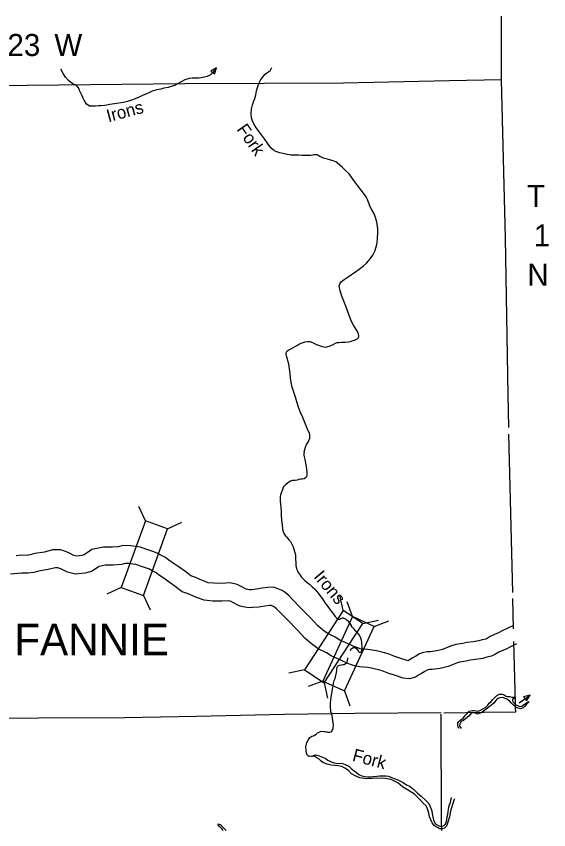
# Model space of a CAD drawing. Extents: x -492261 to -432772, y 1441225 to 1452922.
# Drawn here: x -461358.6 to -461135.7, y 1452581.1 to 1452921.7 of the extents above; entities that cross this region are included whole.
import ezdxf

# ---------------------------------------------------------------- set-up
doc = ezdxf.new("R2010")
doc.units = 0
doc.layers.add('Default', color=7, linetype='Continuous')

msp = doc.modelspace()

# ---------------------------------------------------------------- linework, layer by layer
at = {"layer": 'Default'}
for p, q in [((-461304.57, 1452710.46), (-461307.36, 1452716.45)), ((-461295.27, 1452707.08), (-461289.29, 1452709.87)), ((-461314.72, 1452682.55), (-461320.7, 1452679.76)), ((-461305.41, 1452679.17), (-461302.62, 1452673.19)), ((-461221.78, 1452672.86), (-461223.13, 1452679.32)), ((-461217.83, 1452670.31), (-461220.13, 1452676.5)), ((-461213.48, 1452667.45), (-461207.03, 1452668.81)), ((-461208.83, 1452666.19), (-461202.64, 1452668.49)), ((-461238, 1452647.99), (-461244.46, 1452646.63)), ((-461230.2, 1452643.31), (-461236.38, 1452641.01)), ((-461229.71, 1452642.58), (-461228.35, 1452636.12)), ((-461221.2, 1452639.19), (-461218.9, 1452633)), ((-461143.47, 1452637.41), (-461146.2, 1452636.78)), ((-461146.2, 1452636.78), (-461145.56, 1452635.99)), ((-461145.06, 1452635.09), (-461143.47, 1452637.38)), ((-461143.47, 1452637.38), (-461143.47, 1452637.41)), ((-461145.56, 1452635.99), (-461145.06, 1452635.09))]:
    msp.add_line(p, q, dxfattribs=at)
for points in [[(-461155.46, 1452894.99), (-461155.53, 1452921.66)], [(-461333.99, 1452892.92), (-461334.05, 1452892.96), (-461335.14, 1452893.51), (-461335.78, 1452893.94), (-461336.75, 1452894.77), (-461337.96, 1452896.16), (-461339.03, 1452897.66), (-461339.9, 1452899.47)], [(-461274.73, 1452900.03), (-461276.36, 1452898.11), (-461277.36, 1452897.21), (-461278.74, 1452896.47), (-461279.78, 1452896.14), (-461281.24, 1452895.84), (-461282.31, 1452895.71), (-461283.79, 1452895.72), (-461285.02, 1452895.76), (-461286.29, 1452895.6), (-461288.09, 1452895.03), (-461289.55, 1452894.26), (-461291.08, 1452893.33)], [(-461256.98, 1452893.52), (-461256.75, 1452894.07), (-461256.21, 1452895.17), (-461255.07, 1452896.65), (-461254.35, 1452897.45), (-461253.68, 1452897.94), (-461252.92, 1452898.47), (-461252.36, 1452898.88), (-461252, 1452899.35), (-461251.69, 1452899.93), (-461251.65, 1452900.15)], [(-461155.47, 1452895.09), (-461177.36, 1452894.69)], [(-461152.4, 1452749.5), (-461152.72, 1452763.18), (-461153.8, 1452828.97), (-461155.47, 1452895.09)], [(-461177.36, 1452894.69), (-461221.62, 1452893.71), (-461288.08, 1452893.36), (-461354.12, 1452892.73), (-461420.09, 1452892.13), (-461430.47, 1452892.09)], [(-461307.18, 1452887.75), (-461308.77, 1452887.13), (-461310.35, 1452886.58), (-461312.08, 1452886.03), (-461313.67, 1452885.61), (-461317.53, 1452884.98), (-461319.39, 1452884.67), (-461321.53, 1452884.34), (-461323.15, 1452884.19), (-461324.15, 1452884.16), (-461325.4, 1452884.08), (-461326.97, 1452883.96), (-461327.9, 1452884.06), (-461328.58, 1452884.39), (-461329.17, 1452884.88), (-461329.69, 1452885.56), (-461330.25, 1452886.58), (-461330.62, 1452887.39), (-461331.2, 1452888.6), (-461331.44, 1452889.2), (-461331.95, 1452890.29), (-461332.19, 1452890.91), (-461332.72, 1452891.87), (-461333.31, 1452892.48), (-461333.99, 1452892.92)], [(-461291.08, 1452893.33), (-461291.98, 1452892.84), (-461295, 1452891.85), (-461296.77, 1452891.5), (-461298.13, 1452891.21), (-461299.72, 1452890.89), (-461301.68, 1452890.28), (-461303.34, 1452889.53), (-461304.45, 1452889.1), (-461305.98, 1452888.41), (-461307.18, 1452887.75)], [(-461232.26, 1452863.37), (-461232.62, 1452863.59), (-461233.05, 1452863.68), (-461233.72, 1452863.71), (-461234.59, 1452863.51), (-461235.41, 1452863.41), (-461236.66, 1452863.38), (-461237.91, 1452863.37), (-461239.01, 1452863.44), (-461240.37, 1452863.52), (-461241.52, 1452863.54), (-461243.54, 1452863.58), (-461245.27, 1452863.81), (-461247.06, 1452864.19), (-461248.34, 1452864.53), (-461249.96, 1452865.03), (-461250.92, 1452865.61), (-461252, 1452866.56), (-461253.19, 1452868.1), (-461254.71, 1452870.37), (-461256.34, 1452872.63), (-461257.62, 1452874.3), (-461258.63, 1452875.67), (-461259.29, 1452876.88), (-461259.83, 1452878.19), (-461260.08, 1452879.17), (-461260.27, 1452880.66), (-461260.08, 1452882.88), (-461259.68, 1452884.62), (-461259.24, 1452885.81), (-461258.73, 1452887.17), (-461258.32, 1452888.77), (-461258.02, 1452890.38), (-461257.66, 1452891.79), (-461257.17, 1452893.08), (-461256.98, 1452893.52)], [(-461244.74, 1452776.97), (-461245.08, 1452778.21), (-461245.3, 1452778.91), (-461245.49, 1452779.58), (-461245.64, 1452780.35), (-461245.6, 1452780.75), (-461245.22, 1452781.54), (-461244.56, 1452781.99), (-461242.86, 1452782.91), (-461240.89, 1452783.99), (-461239.98, 1452784.47), (-461238.92, 1452784.95), (-461237.63, 1452785.41), (-461236.61, 1452785.54), (-461235.69, 1452785.44), (-461234.58, 1452785.12), (-461232.88, 1452784.29), (-461232.09, 1452783.94), (-461231.03, 1452783.59), (-461229.83, 1452783.25), (-461229.15, 1452783.19), (-461228.6, 1452783.23), (-461227.21, 1452783.7), (-461225.91, 1452784.31), (-461225.02, 1452784.79), (-461224.28, 1452785.09), (-461223.63, 1452785.15), (-461222.48, 1452785.16), (-461220.98, 1452785.28), (-461219.59, 1452785.42), (-461218.67, 1452785.54), (-461217.92, 1452785.71), (-461217.06, 1452786.01), (-461216.44, 1452786.33), (-461216.02, 1452786.49), (-461215.73, 1452786.75), (-461215.56, 1452786.91), (-461215.29, 1452787.17), (-461215.17, 1452787.5), (-461215.15, 1452787.67), (-461215.21, 1452788.07), (-461215.33, 1452788.59), (-461215.78, 1452789.66), (-461216.42, 1452790.85), (-461217.36, 1452792.4), (-461218.34, 1452794.2), (-461219.41, 1452796.85), (-461220.28, 1452799.24), (-461220.98, 1452801.02), (-461221.79, 1452803.05), (-461222.33, 1452804.54), (-461222.93, 1452806.31), (-461223.21, 1452807.3), (-461223.35, 1452808.05), (-461223.38, 1452808.87), (-461223.15, 1452809.61), (-461222.5, 1452810.58), (-461221.37, 1452811.46), (-461219.73, 1452812.56), (-461218.23, 1452813.53), (-461216.54, 1452814.63), (-461215.05, 1452815.78), (-461213.26, 1452817.23), (-461212.05, 1452818.32), (-461211.15, 1452819.24), (-461210.4, 1452820.14), (-461209.39, 1452821.68), (-461208.54, 1452823.35), (-461207.85, 1452825.53), (-461207.58, 1452826.76), (-461207.37, 1452828.8), (-461207.27, 1452830.81), (-461207.27, 1452832.46), (-461207.39, 1452833.89), (-461207.71, 1452835.46), (-461208.1, 1452836.98), (-461208.3, 1452837.9), (-461208.91, 1452839.24), (-461209.83, 1452840.84), (-461210.54, 1452842.17), (-461210.92, 1452843.09), (-461211.22, 1452844.06), (-461211.52, 1452844.9), (-461212.18, 1452846.09), (-461213.22, 1452847.54), (-461214.57, 1452849.43), (-461215.61, 1452850.68), (-461216.91, 1452852.35), (-461218.29, 1452854.37), (-461219.25, 1452855.64), (-461220.76, 1452857.1), (-461222.07, 1452858.4), (-461224.2, 1452860.24), (-461224.89, 1452860.67), (-461225.57, 1452861), (-461226.43, 1452861.28), (-461227.39, 1452861.51), (-461228.29, 1452861.78), (-461229.53, 1452862.12), (-461231.48, 1452862.92), (-461232.26, 1452863.37)], [(-461238.05, 1452739.23), (-461238.03, 1452739.33), (-461237.81, 1452740.26), (-461237.51, 1452741.22), (-461237.04, 1452742.39), (-461236.47, 1452743.31), (-461236.09, 1452744.09), (-461235.86, 1452744.58), (-461235.74, 1452744.96), (-461235.68, 1452745.31), (-461235.67, 1452745.89), (-461235.74, 1452746.51), (-461235.9, 1452747.16), (-461236.46, 1452748.14), (-461236.7, 1452748.74), (-461237.24, 1452750.23), (-461237.78, 1452751.62), (-461238.71, 1452753.7), (-461239.57, 1452755.8), (-461240.27, 1452757.59), (-461241.15, 1452760.27), (-461241.73, 1452762.24), (-461242.44, 1452764.27), (-461243.12, 1452766.43), (-461243.52, 1452768.28), (-461243.78, 1452770.3), (-461243.96, 1452772.05), (-461244.19, 1452774.02), (-461244.49, 1452775.95), (-461244.74, 1452776.97)], [(-461150.78, 1452680.37), (-461151.2, 1452697.06), (-461152.34, 1452746.71)], [(-461238.05, 1452739.23), (-461238.16, 1452738.6), (-461238.2, 1452737.86), (-461238.09, 1452737.21), (-461237.76, 1452736.05), (-461237.62, 1452735.33), (-461237.53, 1452734.77), (-461237.37, 1452733.86), (-461237.21, 1452732.89), (-461237.11, 1452732.15), (-461237.07, 1452731.8), (-461236.93, 1452731.1), (-461236.95, 1452730.45), (-461236.97, 1452729.73), (-461237.16, 1452728.87), (-461237.58, 1452728.39), (-461238.06, 1452728.06), (-461238.88, 1452727.9), (-461239.6, 1452727.83), (-461240.32, 1452727.69), (-461240.99, 1452727.46), (-461241.8, 1452727.37), (-461242.47, 1452727.32), (-461243.01, 1452727.25), (-461243.4, 1452727.16), (-461243.82, 1452727.02), (-461244.56, 1452726.55), (-461245.74, 1452725.68)], [(-461245.37, 1452703.59), (-461245.48, 1452703.72), (-461245.94, 1452704.29), (-461246.46, 1452705.07), (-461246.89, 1452706.11), (-461247.48, 1452710.84), (-461247.58, 1452712.59), (-461247.6, 1452714.34), (-461247.75, 1452715.99), (-461247.89, 1452717.42), (-461248, 1452718.67), (-461248.05, 1452719.62), (-461248, 1452720.4), (-461247.82, 1452721.35), (-461247.41, 1452722.52), (-461247.17, 1452723.18), (-461246.87, 1452724.06), (-461246.69, 1452724.47), (-461246.4, 1452724.98), (-461246.09, 1452725.36), (-461245.74, 1452725.68)], [(-461245.37, 1452703.59), (-461244.48, 1452702.49), (-461243.84, 1452701.77), (-461243.23, 1452700.64), (-461242.73, 1452699.56), (-461242.39, 1452698.58), (-461242.09, 1452697.64), (-461241.76, 1452696.16), (-461241.7, 1452694.69), (-461241.59, 1452692.77), (-461241.52, 1452691.72), (-461241.27, 1452690.38), (-461240.86, 1452689.45), (-461240.54, 1452688.74), (-461239.82, 1452687.7), (-461239.13, 1452686.85), (-461238.37, 1452686.04), (-461237.75, 1452685.4), (-461236.81, 1452684.61), (-461235.86, 1452683.91), (-461234.68, 1452682.83), (-461233.96, 1452682.05), (-461233.4, 1452681.47), (-461232.91, 1452680.93), (-461232.25, 1452680.14), (-461231.47, 1452679.18), (-461230.92, 1452678.44), (-461230.41, 1452677.79), (-461229.97, 1452677.07), (-461229.23, 1452675.92), (-461228.21, 1452674.49), (-461227.57, 1452673.68), (-461226.83, 1452672.66), (-461226.26, 1452671.89), (-461225.56, 1452670.98), (-461225.08, 1452670.31), (-461224.53, 1452669.84), (-461223.94, 1452669.36), (-461223.75, 1452669.24), (-461223.33, 1452669.22), (-461223.02, 1452669.29), (-461222.67, 1452669.52), (-461222.36, 1452669.67), (-461222.05, 1452669.74), (-461221.71, 1452669.76), (-461221.41, 1452669.7), (-461221.15, 1452669.58), (-461220.79, 1452669.35), (-461220.46, 1452669.13), (-461220.04, 1452668.78), (-461219.85, 1452668.61), (-461219.23, 1452667.86), (-461218.85, 1452667.24), (-461218.45, 1452666.57)], [(-461150.47, 1452666.6), (-461155.25, 1452664.3), (-461156.71, 1452663.55), (-461158.34, 1452662.88), (-461160.15, 1452662.01), (-461161.53, 1452661.17), (-461162.09, 1452660.89), (-461163.52, 1452660.6), (-461165.01, 1452660.12), (-461167.35, 1452659.8), (-461169.94, 1452659.46), (-461171.72, 1452659.01), (-461174.52, 1452658.59), (-461176.81, 1452657.97), (-461180.13, 1452656.56), (-461182.5, 1452656.01), (-461185.2, 1452655.64), (-461186.57, 1452655.57), (-461188.16, 1452655.27), (-461189.76, 1452654.69), (-461191.36, 1452653.8), (-461192.82, 1452652.89), (-461193.92, 1452652.25), (-461194.46, 1452651.93), (-461194.72, 1452651.85), (-461194.99, 1452651.88), (-461198.04, 1452652.99), (-461200.17, 1452653.58), (-461202.87, 1452654.67), (-461204.48, 1452655.19), (-461207.8, 1452655.94), (-461210.42, 1452656.42), (-461212.72, 1452656.63), (-461213.94, 1452656.7), (-461214.57, 1452656.83), (-461215.64, 1452657.18), (-461216.88, 1452657.67), (-461219.12, 1452658.69), (-461220.87, 1452659.48), (-461223.18, 1452660.52), (-461225.05, 1452661.75), (-461228.44, 1452663.33), (-461230.39, 1452664.74), (-461232.4, 1452666.49), (-461235.58, 1452669.91), (-461239.55, 1452674.03), (-461242.76, 1452677.3), (-461244.57, 1452679.11), (-461246.03, 1452680.35), (-461247.35, 1452681.2), (-461249.38, 1452682.11), (-461250.89, 1452682.58), (-461253.31, 1452682.44), (-461255.64, 1452682.18), (-461258.03, 1452681.77), (-461260.12, 1452681.6), (-461260.96, 1452681.57), (-461261.65, 1452681.63), (-461262.35, 1452681.82), (-461262.7, 1452681.98), (-461264.17, 1452682.78), (-461266.16, 1452683.75), (-461269.01, 1452684.43), (-461272.67, 1452684.25), (-461275.96, 1452684.26), (-461278.26, 1452684.51), (-461280.25, 1452685.26), (-461281.67, 1452685.9), (-461283.85, 1452686.88), (-461285.55, 1452687.46), (-461287.64, 1452689.02), (-461290.9, 1452691.33), (-461292.87, 1452692.7), (-461294.69, 1452693.96), (-461296.16, 1452695.05), (-461298.14, 1452696.03), (-461299.36, 1452696.75), (-461300.97, 1452697.51), (-461303.11, 1452698.12), (-461306.77, 1452699.45), (-461308.64, 1452699.72), (-461310.81, 1452699.98), (-461313.94, 1452700.03), (-461315.81, 1452699.57), (-461318.43, 1452699.37), (-461322.09, 1452699.33), (-461326.92, 1452698.4), (-461328.87, 1452697.03), (-461330.2, 1452696.21), (-461331.2, 1452695.93), (-461333.35, 1452695.68), (-461334.57, 1452695.96), (-461336.86, 1452697.15), (-461339.91, 1452698.33), (-461343.45, 1452698.27), (-461346.8, 1452697.37), (-461350.89, 1452696.75), (-461352.87, 1452696.18), (-461354.22, 1452695.95), (-461356.58, 1452695.98), (-461358.6, 1452695.83)], [(-461149.17, 1452658.9), (-461151.91, 1452657.58), (-461153.56, 1452656.74), (-461155.28, 1452656.02), (-461156.58, 1452655.4), (-461157.91, 1452654.59), (-461159.65, 1452653.73), (-461161.62, 1452653.34), (-461163.34, 1452652.78), (-461166.35, 1452652.37), (-461168.52, 1452652.08), (-461170.24, 1452651.65), (-461172.99, 1452651.24), (-461174.36, 1452650.87), (-461177.8, 1452649.4), (-461181.14, 1452648.63), (-461184.49, 1452648.17), (-461185.67, 1452648.11), (-461186.18, 1452648.01), (-461186.64, 1452647.85), (-461187.54, 1452647.34), (-461188.94, 1452646.47), (-461190.15, 1452645.76), (-461191.41, 1452645.03), (-461193.95, 1452644.23), (-461196.69, 1452644.52), (-461200.33, 1452645.84), (-461202.59, 1452646.47), (-461205.44, 1452647.62), (-461206.47, 1452647.95), (-461209.3, 1452648.59), (-461211.43, 1452648.98), (-461213.27, 1452649.15), (-461214.91, 1452649.24), (-461216.52, 1452649.57), (-461218.2, 1452650.13), (-461219.81, 1452650.76), (-461222.21, 1452651.86), (-461223.96, 1452652.64), (-461226.79, 1452653.93), (-461228.71, 1452655.18), (-461232.26, 1452656.84), (-461235.05, 1452658.86), (-461237.63, 1452661.09), (-461241.03, 1452664.76), (-461244.92, 1452668.8), (-461248.09, 1452672.02), (-461249.67, 1452673.59), (-461250.5, 1452674.31), (-461250.93, 1452674.58), (-461251.89, 1452675.01), (-461252.67, 1452674.97), (-461254.59, 1452674.75), (-461257.1, 1452674.33), (-461259.67, 1452674.12), (-461261.13, 1452674.06), (-461262.94, 1452674.21), (-461264.93, 1452674.74), (-461266.08, 1452675.29), (-461267.6, 1452676.11), (-461268.71, 1452676.65), (-461269.71, 1452676.89), (-461272.5, 1452676.75), (-461276.37, 1452676.77), (-461280.01, 1452677.15), (-461283.12, 1452678.33), (-461284.74, 1452679.06), (-461286.6, 1452679.9), (-461289.1, 1452680.74), (-461292.05, 1452682.96), (-461295.22, 1452685.19), (-461297.14, 1452686.54), (-461299.06, 1452687.86), (-461300.09, 1452688.63), (-461301.71, 1452689.43), (-461302.88, 1452690.12), (-461303.62, 1452690.47), (-461305.42, 1452690.98), (-461308.6, 1452692.14), (-461309.63, 1452692.29), (-461311.32, 1452692.49), (-461313.08, 1452692.52), (-461314.62, 1452692.14), (-461318.1, 1452691.87), (-461321.34, 1452691.84), (-461323.92, 1452691.34), (-461324.73, 1452690.78), (-461327.16, 1452689.26), (-461329.76, 1452688.55), (-461333.77, 1452688.08), (-461337.19, 1452688.87), (-461339.95, 1452690.31), (-461341.24, 1452690.8), (-461342.4, 1452690.79), (-461345.26, 1452690.01), (-461349.28, 1452689.41), (-461351.2, 1452688.85), (-461353.65, 1452688.44), (-461356.34, 1452688.48), (-461358.03, 1452688.35)], [(-461357.98, 1452688.35), (-461361.07, 1452688.08)], [(-461150.4, 1452665.15), (-461150.72, 1452677.86)], [(-461218.8, 1452656.23), (-461218.74, 1452656.32), (-461218.21, 1452656.88), (-461217.99, 1452657.09), (-461217.6, 1452657.33), (-461217.32, 1452657.41), (-461217.2, 1452657.39), (-461216.72, 1452657.25), (-461216.42, 1452657.13), (-461216.06, 1452656.79), (-461215.77, 1452656.45), (-461215.54, 1452656.05), (-461215.35, 1452655.76), (-461215.04, 1452655.49), (-461214.69, 1452655.38), (-461214.39, 1452655.41), (-461214.22, 1452655.51), (-461213.96, 1452655.92), (-461213.87, 1452656.43), (-461213.83, 1452657.61), (-461213.98, 1452659.33), (-461214.11, 1452660.41), (-461214.36, 1452661.28), (-461214.84, 1452662.29), (-461215.49, 1452663.28), (-461216.39, 1452664.2), (-461217.19, 1452665.08), (-461217.94, 1452665.96), (-461218.45, 1452666.57)], [(-461149.62, 1452634.18), (-461150.27, 1452659.97)], [(-461235.04, 1452611.86), (-461235.58, 1452611.82), (-461236.01, 1452611.84), (-461236.26, 1452611.91), (-461236.44, 1452612.03), (-461236.59, 1452612.17), (-461236.9, 1452612.62), (-461237.07, 1452613.31), (-461237.28, 1452614.28), (-461237.32, 1452616.01), (-461237, 1452617.68), (-461236.45, 1452618.64), (-461236.04, 1452619.23), (-461235.7, 1452619.69), (-461235.34, 1452620), (-461235.04, 1452620.19), (-461234.94, 1452620.22), (-461234.72, 1452620.3), (-461234.15, 1452620.39), (-461233.58, 1452620.68), (-461232.97, 1452621.2), (-461232.51, 1452621.61), (-461231.87, 1452622.01), (-461231.28, 1452622.2), (-461230.68, 1452622.32), (-461229.88, 1452622.24), (-461229.4, 1452622.2), (-461228.85, 1452622.14), (-461228.45, 1452622.05), (-461228, 1452622.01), (-461227.5, 1452622), (-461226.95, 1452622.07), (-461226.73, 1452622.15), (-461226.51, 1452622.36), (-461226.12, 1452622.99), (-461226, 1452623.77), (-461225.78, 1452624.93), (-461226.18, 1452627.78), (-461226.42, 1452628.98), (-461226.64, 1452629.72), (-461226.86, 1452630.44), (-461226.98, 1452631.17), (-461227.04, 1452632.32), (-461227.08, 1452633.92), (-461226.93, 1452635.56), (-461226.66, 1452637.37), (-461226.42, 1452638.83), (-461226.16, 1452640.09), (-461225.99, 1452641.17), (-461225.8, 1452642.51), (-461225.55, 1452643.52), (-461225.3, 1452644.2), (-461224.97, 1452644.96), (-461224.76, 1452645.62), (-461224.63, 1452646.27), (-461224.53, 1452646.93), (-461224.47, 1452647.71), (-461224.44, 1452648.36), (-461224.31, 1452649.12), (-461224.17, 1452649.42), (-461223.91, 1452649.78), (-461223.56, 1452649.91), (-461223.26, 1452649.95), (-461222.39, 1452650.07), (-461221.82, 1452650.24), (-461221.4, 1452650.33), (-461220.32, 1452651.03), (-461219.96, 1452651.74), (-461219.77, 1452652.73), (-461219.75, 1452653.08)], [(-461169.53, 1452630.16), (-461168.99, 1452630.69), (-461168.32, 1452630.93), (-461167.57, 1452630.99), (-461166.94, 1452630.95), (-461166.04, 1452630.87), (-461165.44, 1452630.68), (-461164.79, 1452630.91), (-461162.94, 1452631.87), (-461162, 1452632.46), (-461161.14, 1452633.2), (-461160.58, 1452634.04), (-461159.82, 1452634.75), (-461159.2, 1452635.49), (-461158.66, 1452635.97), (-461158.07, 1452636.56), (-461157.44, 1452637.3), (-461157.02, 1452637.58), (-461156.25, 1452637.89), (-461155.17, 1452637.86), (-461154.37, 1452637.6), (-461153.54, 1452637.03), (-461152.91, 1452636.92), (-461152.18, 1452636.86), (-461151.13, 1452636.65), (-461150.53, 1452636.66), (-461150.08, 1452636.59), (-461149.95, 1452636.22), (-461150.17, 1452636.01), (-461150.57, 1452635.98), (-461150.89, 1452635.63), (-461150.86, 1452635.1), (-461150.62, 1452634.53), (-461150.19, 1452634.06), (-461149.6, 1452633.52)], [(-461149.58, 1452632.52), (-461150.5, 1452633.23), (-461151.24, 1452634.02), (-461152.18, 1452635), (-461153.19, 1452635.71), (-461154.92, 1452636.46), (-461156.2, 1452636.34), (-461157.31, 1452635.87), (-461157.95, 1452635.11), (-461158.71, 1452634.14), (-461160.72, 1452632.46), (-461162.97, 1452630.77), (-461163.82, 1452630.24)], [(-461148.01, 1452634.22), (-461143.47, 1452637.4)], [(-461163, 1452630.25), (-461149.53, 1452630.44), (-461149.57, 1452631.99), (-461149.62, 1452634.18)], [(-461149.6, 1452633.54), (-461149.08, 1452633.23), (-461148.52, 1452632.96), (-461148.07, 1452632.82), (-461147.67, 1452632.65), (-461146.97, 1452632.86), (-461146.26, 1452633.37), (-461145.47, 1452633.94), (-461144.15, 1452634.8)], [(-461143.9, 1452634.57), (-461143.98, 1452634.54), (-461144.94, 1452633.65), (-461145.77, 1452632.66), (-461146.33, 1452632.14), (-461147.45, 1452631.65), (-461148.55, 1452632.01), (-461149.58, 1452632.47)], [(-461180.71, 1452630), (-461216.81, 1452629.69), (-461246.34, 1452629.3), (-461283.13, 1452628.54), (-461313.29, 1452627.95), (-461349.25, 1452627.74), (-461379.13, 1452627.62), (-461415.86, 1452627.26), (-461444.72, 1452626.69), (-461481.66, 1452626.08), (-461510.36, 1452625.98), (-461547.5, 1452625.85)], [(-461180.51, 1452580.75), (-461180.52, 1452583.3), (-461180.71, 1452629.44)], [(-461179.66, 1452630.01), (-461170.01, 1452630.15), (-461163, 1452630.25)], [(-461173.36, 1452623.5), (-461173.62, 1452624.13), (-461173.78, 1452624.83), (-461173.81, 1452625.28), (-461173.7, 1452625.86), (-461173.33, 1452626.39), (-461172.94, 1452626.77), (-461172.5, 1452627.15), (-461171.58, 1452627.82), (-461170.95, 1452628.53), (-461170.48, 1452629.06), (-461169.89, 1452629.73), (-461169.52, 1452630.16)], [(-461163.82, 1452630.24), (-461164.33, 1452629.92), (-461165.54, 1452629.52), (-461166.75, 1452629.98), (-461168.03, 1452630.08), (-461169.08, 1452628.71), (-461170.33, 1452627.64), (-461171.32, 1452626.8), (-461172.36, 1452626.35), (-461172.94, 1452625.47), (-461173.02, 1452624.44), (-461172.4, 1452623.51)], [(-461235.04, 1452611.86), (-461233.35, 1452612.44), (-461232.17, 1452612.11), (-461230.74, 1452611.68), (-461229.36, 1452611.06), (-461228.12, 1452610.22), (-461226.76, 1452609.5), (-461225.5, 1452609.12), (-461224.28, 1452608.89), (-461223.08, 1452608.93), (-461222.05, 1452608.77), (-461220.97, 1452608.46), (-461219.44, 1452607.71), (-461218.47, 1452606.78), (-461217.18, 1452605.72), (-461216.17, 1452605.01), (-461215.23, 1452604.28), (-461213.9, 1452603.67), (-461212.69, 1452603.37), (-461211.39, 1452603.21), (-461210.04, 1452603.26), (-461209.12, 1452603.33), (-461207.68, 1452603.58), (-461206.48, 1452603.7), (-461204.81, 1452603.7), (-461203.83, 1452603.71), (-461202.78, 1452603.56), (-461201.8, 1452603.17), (-461200.34, 1452602.52), (-461198.91, 1452601.99), (-461197.75, 1452601.49), (-461196.67, 1452600.83), (-461195.2, 1452599.93), (-461193.99, 1452599.27), (-461192.12, 1452597.87), (-461190.57, 1452596.47), (-461189.08, 1452595.14), (-461187.15, 1452593.3), (-461185.95, 1452592.06), (-461185.41, 1452591.12), (-461184.76, 1452589.4), (-461184.48, 1452588.06), (-461184.37, 1452587.08), (-461183.89, 1452585.26), (-461183.28, 1452583.72), (-461182.4, 1452583.11), (-461181.37, 1452582.52), (-461180.52, 1452582.46)], [(-461180.51, 1452581.46), (-461181.37, 1452581.54), (-461182.28, 1452581.96), (-461183.47, 1452582.76), (-461184.44, 1452584.05), (-461185.06, 1452585.17), (-461185.63, 1452586.46), (-461185.91, 1452588.08), (-461186.49, 1452589.78), (-461186.98, 1452591.17), (-461188.3, 1452592.28), (-461189.96, 1452594.03), (-461191.89, 1452596.02), (-461194.06, 1452597.44), (-461196.96, 1452598.99), (-461198.89, 1452600.72), (-461201.63, 1452602.15), (-461204.11, 1452602.58), (-461207.39, 1452602.75), (-461211.88, 1452602.4), (-461214.71, 1452602.88), (-461216.79, 1452603.62), (-461218.23, 1452604.55), (-461219.53, 1452605.88), (-461221.07, 1452606.86), (-461222.33, 1452607.59), (-461223.71, 1452607.79), (-461225.26, 1452607.92), (-461226.84, 1452608.12), (-461228.47, 1452608.54), (-461230, 1452609.07), (-461230.94, 1452609.8), (-461231.85, 1452610.61), (-461232.83, 1452611.2), (-461233.61, 1452611.69), (-461235.04, 1452611.86)], [(-461180.52, 1452582.46), (-461179.9, 1452582.7), (-461179.28, 1452583.16), (-461178.96, 1452583.46), (-461178.62, 1452584.2), (-461178.41, 1452585.1), (-461178.38, 1452585.88), (-461177.98, 1452587.51), (-461177.83, 1452588.69), (-461177.67, 1452589.55), (-461177.48, 1452590.55), (-461177.18, 1452591.56), (-461176.87, 1452592.47), (-461176.73, 1452593.42), (-461176.35, 1452594.48), (-461176.31, 1452594.6)], [(-461175.11, 1452594.07), (-461175.24, 1452593.77), (-461175.93, 1452591.63), (-461176.81, 1452588.93), (-461177.24, 1452586.5), (-461177.9, 1452584.21), (-461178.47, 1452582.57), (-461179.33, 1452581.8), (-461180.25, 1452581.44), (-461180.51, 1452581.46)], [(-461270.78, 1452580.74), (-461271.5, 1452581.54), (-461272.07, 1452582.2), (-461272.82, 1452582.83), (-461273.24, 1452583.08), (-461273.94, 1452583.38), (-461274.14, 1452583.44), (-461274.29, 1452583.31), (-461274.29, 1452583.19), (-461274.17, 1452582.98), (-461273.74, 1452582.63), (-461273.22, 1452582.15), (-461272.85, 1452581.75), (-461272.37, 1452581.22), (-461271.93, 1452580.77)]]:
    msp.add_lwpolyline(points, dxfattribs=at)
for points in [[(-461277.22, 1452898.7), (-461276.39, 1452898.1), (-461275.68, 1452897.37), (-461274.73, 1452900.03)], [(-461304.57, 1452710.46), (-461314.72, 1452682.55), (-461305.41, 1452679.17), (-461295.27, 1452707.08)], [(-461221.78, 1452672.86), (-461238, 1452647.99), (-461229.71, 1452642.58), (-461213.48, 1452667.45)], [(-461221.2, 1452639.19), (-461208.83, 1452666.19), (-461217.83, 1452670.31), (-461230.2, 1452643.31)]]:
    msp.add_lwpolyline(points, close=True, dxfattribs=at)

# ---------------------------------------------------------------- texts
for s, height, p in [('23', 9.24, (-461362.32, 1452905.02)), ('W', 9.24, (-461342.66, 1452905.02)), ('T', 9.24, (-461144.78, 1452841.81)), ('1', 9.24, (-461141.96, 1452825.31)), ('N', 9.24, (-461144.64, 1452808.81)), ('FANNIE', 13.2, (-461359.44, 1452654.14))]:
    msp.add_text(s, height=height, dxfattribs=at).set_placement(p)
for s, rotation, p in [('Irons', 15, (-461320.04, 1452877.26)), ('Fork', 305, (-461266.55, 1452874.33)), ('Irons', 310, (-461234.37, 1452686.91)), ('Fork', 345, (-461218.23, 1452610.04))]:
    msp.add_text(s, height=5.28, rotation=rotation, dxfattribs=at).set_placement(p)

doc.saveas('drawing.dxf')
